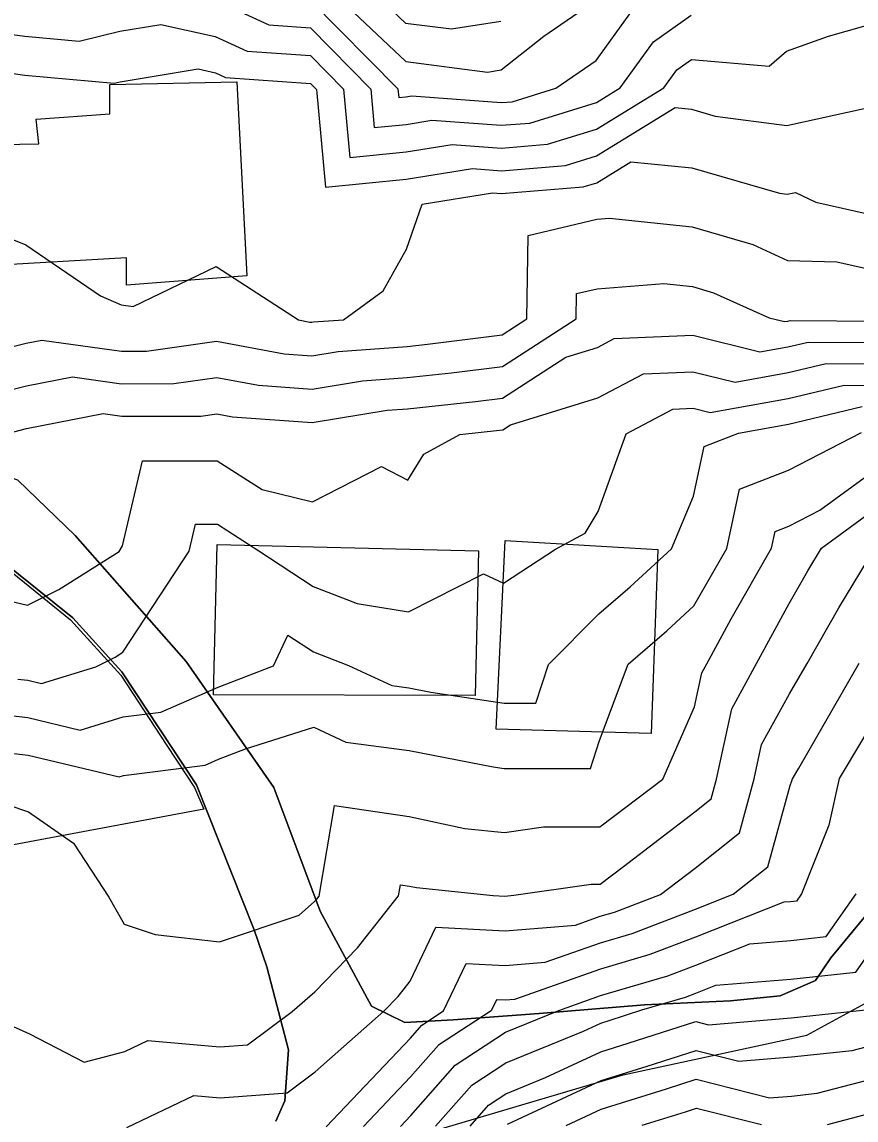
# Model space of a CAD drawing. Extents: x 42655 to 43811, y -141820 to -141156.
# Drawn here: x 43372 to 43416.6, y -141325.6 to -141266.9 of the extents above; entities that cross this region are included whole.
import ezdxf

# ---------------------------------------------------------------- set-up
doc = ezdxf.new("R2010")
doc.units = 0
for name, color, linetype in [('ZE_HICN', 7, 'Continuous'), ('ZE_LWCN', 7, 'Continuous'), ('地形', 7, 'Continuous'), ('現況道路ﾊｯﾁ', 7, 'Continuous')]:
    doc.layers.add(name, color=color, linetype=linetype)

msp = doc.modelspace()

# ---------------------------------------------------------------- linework, layer by layer
at = {"layer": 'ZE_HICN'}
for points in [[(43389.763, -141264.344), (43392.535, -141266.969), (43394.985, -141267.285), (43397.623, -141266.866)], [(43368.258, -141269.212), (43372.196, -141269.757), (43376.969, -141270.184), (43377.285, -141270.106), (43381.443, -141269.424), (43382.371, -141269.628), (43382.917, -141269.88), (43387.462, -141270.205), (43387.769, -141270.516), (43388.251, -141275.753), (43392.574, -141275.321), (43396.103, -141274.755), (43397.66, -141274.87), (43401.076, -141274.593), (43402.745, -141274.078), (43406.941, -141271.491), (43407.821, -141271.579), (43409.086, -141271.946), (43412.913, -141272.452), (43417.038, -141271.539)], [(43368.916, -141297.289), (43372.33, -141298.092), (43374.002, -141297.262), (43377.229, -141295.217), (43377.403, -141294.916), (43378.478, -141290.376), (43382.469, -141290.384), (43384.871, -141291.918), (43387.568, -141292.576), (43391.252, -141290.678), (43392.65, -141291.418), (43393.509, -141290.025), (43395.429, -141288.968), (43397.548, -141288.743), (43397.726, -141288.72), (43398.141, -141288.451), (43402.806, -141287.014), (43405.25, -141285.727), (43407.887, -141285.614), (43410.141, -141286.172), (43412.976, -141285.659), (43415.007, -141285.176), (43418.062, -141285.196)], [(43369.97, -141319.902), (43372.438, -141321.004), (43375.352, -141322.518), (43377.53, -141321.962), (43378.769, -141321.364), (43382.617, -141321.715), (43384.08, -141321.607), (43386.466, -141319.824), (43387.691, -141318.759), (43389.966, -141316.413), (43392.162, -141313.634), (43392.261, -141313.039), (43392.753, -141313.112), (43393.117, -141313.19), (43397.207, -141313.611), (43397.844, -141313.645), (43398.328, -141313.605), (43402.448, -141313.003), (43402.929, -141313.004), (43404.18, -141312.057), (43407.999, -141309.141), (43408.868, -141308.45), (43409.157, -141307.391), (43409.96, -141303.632), (43411.291, -141301.219), (43413.034, -141298.008), (43414.027, -141296.256), (43414.764, -141295.04), (43418.097, -141292.596)], [(43394.141, -141325.95), (43396.083, -141323.751), (43397.886, -141322.571), (43402.046, -141320.864), (43402.964, -141320.438), (43403.418, -141320.295), (43405.162, -141319.736), (43407.489, -141319.051), (43408.044, -141318.84), (43409.118, -141318.414), (43413.129, -141318.085), (43416.593, -141317.717), (43418.204, -141315.414)]]:
    msp.add_lwpolyline(points, dxfattribs=at)
at = {"layer": 'ZE_LWCN'}
for points in [[(43387.607, -141264.355), (43392.545, -141269.031), (43396.909, -141269.593), (43397.635, -141269.478), (43399.928, -141267.671), (43402.705, -141265.76)], [(43382.353, -141265.74), (43385.222, -141267.061), (43387.448, -141267.22), (43390.676, -141270.503), (43390.865, -141272.556), (43392.561, -141272.387), (43393.944, -141272.164), (43397.649, -141272.439), (43399.178, -141272.315), (43402.731, -141271.218), (43403.994, -141270.44), (43405.776, -141267.975), (43407.797, -141266.543)], [(43387.441, -141265.728), (43392.13, -141270.496), (43392.172, -141270.957), (43392.554, -141270.919), (43392.865, -141270.869), (43397.643, -141271.223), (43398.228, -141271.176), (43400.56, -141270.456), (43402.721, -141268.969), (43404.525, -141266.474)], [(43369.786, -141267.343), (43372.186, -141267.675), (43375.095, -141267.935), (43377.273, -141267.404), (43379.46, -141267.044), (43382.362, -141267.684), (43384.07, -141268.47), (43387.455, -141268.712), (43389.223, -141270.51), (43389.558, -141274.155), (43392.567, -141273.854), (43395.024, -141273.459), (43397.655, -141273.654), (43400.127, -141273.454), (43402.738, -141272.648), (43406.338, -141270.429), (43407.027, -141269.476), (43407.808, -141268.923), (43411.965, -141269.272), (43412.894, -141268.475), (43415.129, -141267.676), (43417.975, -141266.866)], [(43367.141, -141276.777), (43372.239, -141278.834), (43376.226, -141281.548), (43377.342, -141282.028), (43377.978, -141282.118), (43382.42, -141279.987), (43386.809, -141282.846), (43387.425, -141282.961), (43387.522, -141282.968), (43387.614, -141282.953), (43389.218, -141282.835), (43391.331, -141281.284), (43392.592, -141279.068), (43393.429, -141276.652), (43397.183, -141276.05), (43397.666, -141276.085), (43402.026, -141275.731), (43402.751, -141275.507), (43404.577, -141274.382), (43407.836, -141274.707), (43412.521, -141276.066), (43412.931, -141276.12), (43413.373, -141276.022), (43414.459, -141276.553), (43418.025, -141277.358)], [(43371.052, -141284.389), (43372.263, -141284.079), (43373.094, -141283.918), (43377.353, -141284.51), (43378.694, -141284.508), (43382.439, -141283.975), (43386.047, -141284.647), (43387.531, -141284.754), (43388.926, -141284.527), (43392.617, -141284.255), (43393.71, -141284.139), (43397.702, -141283.641), (43399.016, -141282.789), (43399.09, -141278.337), (43402.761, -141277.462), (43403.425, -141277.411), (43407.851, -141277.861), (43411.085, -141278.819), (43412.947, -141279.659), (43415.582, -141279.738), (43418.038, -141280.292)], [(43368.688, -141287.28), (43372.274, -141286.362), (43374.734, -141285.886), (43377.362, -141286.251), (43380.144, -141286.247), (43382.448, -141285.919), (43384.668, -141286.332), (43387.539, -141286.54), (43390.238, -141286.101), (43392.624, -141285.925), (43394.989, -141285.673), (43397.71, -141285.334), (43401.652, -141282.776), (43401.675, -141281.438), (43402.778, -141281.175), (43406.333, -141280.898), (43407.866, -141281.055), (43408.986, -141281.386), (43411.96, -141282.728), (43412.79, -141282.933), (43412.963, -141282.902), (43413.087, -141282.872), (43418.051, -141282.905)], [(43370.561, -141289.086), (43372.285, -141288.644), (43376.374, -141287.853), (43377.37, -141287.992), (43381.593, -141287.986), (43382.457, -141287.863), (43383.29, -141288.018), (43387.548, -141288.327), (43391.55, -141287.675), (43392.632, -141287.595), (43396.269, -141287.208), (43397.718, -141287.027), (43401.1, -141284.833), (43402.793, -141284.311), (43403.681, -141283.844), (43407.878, -141283.663), (43411.465, -141284.553), (43412.969, -141284.281), (43414.047, -141284.024), (43418.056, -141284.05)], [(43371.821, -141302.043), (43372.348, -141302.103), (43373.073, -141302.276), (43375.979, -141301.386), (43377.012, -141300.873), (43377.43, -141300.608), (43380.966, -141295.199), (43381.305, -141293.768), (43382.485, -141293.77), (43384.695, -141295.182), (43387.589, -141297.094), (43389.945, -141298.005), (43392.684, -141298.449), (43396.694, -141296.418), (43397.765, -141296.926), (43400.546, -141295.107), (43402.128, -141294.237), (43402.835, -141293.09), (43404.321, -141288.926), (43406.82, -141287.61), (43407.897, -141287.564), (43408.817, -141287.792), (43412.982, -141287.038), (43415.967, -141286.328), (43418.067, -141286.341)], [(43370.325, -141303.874), (43372.358, -141304.104), (43375.153, -141304.771), (43377.446, -141304.069), (43379.461, -141303.811), (43382.526, -141302.472), (43385.472, -141301.341), (43386.249, -141299.699), (43387.606, -141300.595), (43389.484, -141301.322), (43391.809, -141302.393), (43392.703, -141302.512), (43393.893, -141302.742), (43397.795, -141303.337), (43399.501, -141303.34), (43400.168, -141301.271), (43402.86, -141298.56), (43404.53, -141297.119), (43406.751, -141295.077), (43407.919, -141292.261), (43408.49, -141289.614), (43410.33, -141288.898), (43412.989, -141288.417), (43416.927, -141287.479)], [(43368.828, -141305.704), (43372.367, -141306.105), (43377.233, -141307.267), (43377.461, -141307.197), (43381.819, -141306.64), (43382.545, -141306.323), (43383.976, -141305.774), (43387.625, -141304.62), (43389.341, -141305.411), (43392.719, -141305.861), (43397.216, -141306.728), (43397.811, -141306.818), (43402.408, -141306.828), (43402.892, -141305.326), (43404.428, -141301.251), (43406.491, -141299.471), (43407.947, -141298.132), (43409.7, -141295.064), (43410.386, -141291.888), (43413, -141290.869), (43416.896, -141288.867)], [(43367.795, -141307.587), (43372.382, -141309.135), (43374.782, -141310.819), (43376.679, -141313.708), (43377.498, -141315.148), (43379.16, -141315.705), (43382.591, -141316.096), (43386.847, -141314.659), (43387.669, -141313.945), (43387.797, -141313.812), (43387.922, -141313.654), (43388.732, -141308.806), (43392.735, -141309.4), (43395.698, -141310.033), (43397.828, -141310.252), (43399.902, -141309.949), (43402.914, -141309.953), (43406.281, -141307.405), (43407.972, -141303.534), (43408.361, -141301.714), (43408.627, -141301.231), (43409.937, -141298.818), (43412.088, -141295.052), (43412.281, -141294.161), (43413.015, -141293.875), (43414.678, -141293.02), (43418.087, -141290.521)], [(43377.636, -141326.028), (43381.218, -141324.301), (43382.63, -141324.43), (43386.212, -141324.165), (43387.712, -141323.044), (43391.371, -141319.801), (43392.134, -141319.014), (43392.777, -141318.2), (43394.148, -141315.302), (43397.852, -141315.501), (43401.614, -141315.195), (43402.937, -141314.728), (43403.699, -141314.504), (43406.151, -141313.568), (43408.013, -141312.147), (43410.382, -141310.266), (43411.168, -141307.382), (43411.559, -141305.551), (43413.057, -141302.835), (43413.994, -141301.206), (43415.678, -141298.236), (43417.622, -141295.026)], [(43388.3, -141325.978), (43392.791, -141321.242), (43393.409, -141320.543), (43394.565, -141319.786), (43395.767, -141317.245), (43397.861, -141317.357), (43399.987, -141317.184), (43402.943, -141316.142), (43404.647, -141315.641), (43408.023, -141314.352), (43410.047, -141313.55), (43411.896, -141312.083), (43413.08, -141307.735), (43413.177, -141307.491), (43413.203, -141307.372), (43413.547, -141306.8), (43416.775, -141301.193)], [(43418.147, -141303.282), (43415.697, -141307.361), (43415.153, -141309.862), (43413.692, -141313.533), (43413.424, -141313.916), (43413.109, -141313.949), (43412.745, -141313.979), (43408.03, -141315.848), (43405.594, -141316.778), (43402.95, -141317.555), (43398.361, -141319.173), (43397.87, -141319.213), (43397.387, -141319.187), (43397.109, -141319.774), (43394.3, -141321.612), (43392.801, -141323.31), (43390.279, -141325.969)], [(43392.259, -141325.959), (43392.811, -141325.378), (43395.192, -141322.682), (43397.878, -141320.924), (43400.722, -141319.757), (43402.957, -141318.969), (43406.542, -141317.915), (43408.037, -141317.344), (43410.932, -141316.196), (43413.119, -141316.017), (43415.009, -141315.816), (43416.616, -141313.519)], [(43395.984, -141325.942), (43396.974, -141324.821), (43397.894, -141324.219), (43400.015, -141323.349), (43402.971, -141321.974), (43404.436, -141321.516), (43408.052, -141320.355), (43408.717, -141320.524), (43413.139, -141320.158), (43417.614, -141319.677)], [(43397.983, -141325.833), (43402.978, -141323.511), (43405.453, -141322.736), (43408.059, -141321.9), (43410.346, -141322.479), (43413.149, -141322.247), (43416.407, -141321.897), (43418.233, -141321.422)], [(43401.115, -141325.918), (43402.986, -141325.048), (43406.47, -141323.956), (43408.066, -141323.444), (43411.976, -141324.433), (43413.158, -141324.336), (43414.533, -141324.188), (43418.241, -141323.224)], [(43405.184, -141325.898), (43407.488, -141325.177), (43408.073, -141324.989), (43411.549, -141325.868)], [(43415.074, -141325.852), (43418.25, -141325.026)]]:
    msp.add_lwpolyline(points, dxfattribs=at)
at = {"layer": '地形'}
for points in [[(43374.886, -141294.361), (43371.813, -141291.418), (43367.561, -141289.936), (43360.541, -141287.499), (43357.971, -141286.807), (43357.476, -141286.149), (43357.641, -141285.358), (43359.527, -141280.989), (43362.384, -141278.423), (43365.491, -141275.275), (43366.692, -141273.537), (43367.895, -141270.707), (43368.599, -141269.176), (43369.054, -141265.535), (43369.51, -141260.031), (43370.959, -141259.493), (43377.15, -141258.046)], [(43370.205, -141279.958), (43369.864, -141273.478), (43372.936, -141273.43), (43372.789, -141272.114), (43376.739, -141271.822), (43376.739, -141270.263), (43383.516, -141270.117), (43384.052, -141280.493), (43377.616, -141280.98), (43377.616, -141279.519), (43370.205, -141279.958)], [(43374.886, -141294.361), (43380.806, -141301.102), (43385.487, -141307.843), (43387.965, -141314.446), (43390.718, -141319.537), (43392.504, -141320.4), (43395.077, -141320.265), (43399.681, -141319.926), (43405.3, -141319.453), (43409.904, -141319.25), (43412.544, -141318.979), (43414.44, -141318.167), (43415.252, -141316.949), (43417.215, -141314.581)], [(43385.604, -141325.689), (43386.082, -141324.597), (43386.287, -141321.865), (43385.125, -141317.426), (43384.442, -141315.445), (43381.357, -141307.706), (43377.364, -141301.653), (43374.748, -141298.764), (43369.93, -141294.912)], [(43382.459, -141294.858), (43396.429, -141295.183), (43396.252, -141302.915), (43382.264, -141302.888), (43382.459, -141294.858)], [(43397.368, -141304.72), (43397.848, -141294.638), (43406.016, -141295.118), (43405.655, -141304.96), (43397.368, -141304.72)], [(43381.749, -141308.996), (43335.073, -141317.746), (43329.982, -141309.843), (43323.808, -141300.601), (43323.974, -141300.469), (43331.069, -141300.091), (43343.117, -141299.462), (43354.628, -141298.579), (43360.631, -141297.95), (43369.239, -141295.999), (43370.543, -141295.585), (43374.633, -141298.875), (43377.323, -141301.827), (43379.78, -141305.592), (43381.263, -141307.844), (43381.749, -141308.996)], [(43311.115, -141382.224), (43316.422, -141380.309), (43319.224, -141379.204), (43320.361, -141378.505), (43324.721, -141371.676), (43332.93, -141361.58), (43335.811, -141360.459), (43338.506, -141358.906), (43343.589, -141355.977), (43346.837, -141353.684), (43350.07, -141347.302), (43353.317, -141344.706), (43357.132, -141341.056), (43360.297, -141338.947), (43367.215, -141335.453), (43381.438, -141330.388), (43392.065, -141326.794), (43404.164, -141323.199), (43413.973, -141321.075), (43417.897, -141318.951)]]:
    msp.add_lwpolyline(points, dxfattribs=at)
at = {"layer": '現況道路ﾊｯﾁ'}
for points in [[(43319.779, -141266.279), (43319.273, -141269.002), (43322.193, -141268.924), (43324.529, -141269.08), (43326.712, -141269.397), (43326.945, -141269.981), (43327.412, -141272.315), (43328.311, -141274.545), (43329.946, -141277.812), (43332.944, -141280.458), (43335.475, -141282.441), (43338.824, -141283.878), (43345.435, -141285.488), (43352.88, -141287.375), (43364.213, -141291.816), (43369.93, -141294.912), (43374.748, -141298.764), (43377.364, -141301.653), (43381.357, -141307.706), (43384.442, -141315.445), (43385.125, -141317.426), (43386.287, -141321.865), (43386.082, -141324.597), (43385.604, -141325.689)], [(43417.215, -141314.581), (43415.252, -141316.949), (43414.44, -141318.167), (43412.544, -141318.979), (43409.904, -141319.25), (43405.3, -141319.453), (43399.681, -141319.926), (43395.077, -141320.265), (43392.504, -141320.4), (43390.718, -141319.537), (43387.965, -141314.446), (43385.487, -141307.843), (43380.806, -141301.102), (43374.886, -141294.361), (43371.813, -141291.418)], [(43311.115, -141382.224), (43316.422, -141380.309), (43319.224, -141379.204), (43320.361, -141378.505), (43324.721, -141371.676), (43331.772, -141359.686), (43332.99, -141358.401), (43338.867, -141352.527), (43343.09, -141350.303), (43347.229, -141348.275), (43350.07, -141347.302), (43353.317, -141344.706), (43357.132, -141341.056), (43360.297, -141338.947), (43367.215, -141335.453), (43381.438, -141330.388), (43392.065, -141326.794), (43404.164, -141323.199), (43413.973, -141321.075), (43417.897, -141318.951)]]:
    msp.add_lwpolyline(points, dxfattribs=at)

doc.saveas('drawing.dxf')
